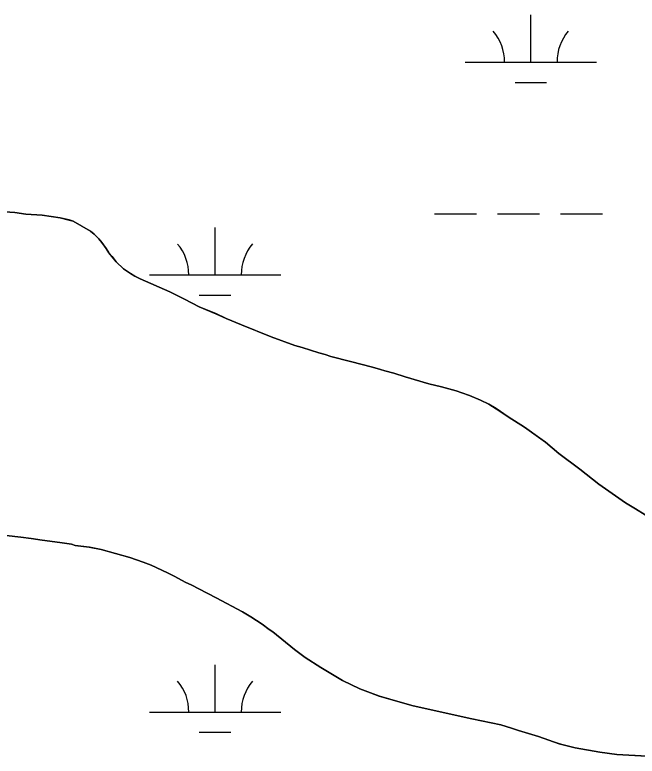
# Model space of a CAD drawing. Extents: x 3263578 to 3301413, y 764927 to 798602.
# Drawn here: x 3291369 to 3291843, y 788919 to 789483 of the extents above; entities that cross this region are included whole.
import ezdxf

# ---------------------------------------------------------------- set-up
doc = ezdxf.new("R2010")
doc.units = 0
for name, color, linetype in [('V-SITE-VEGE', 7, 'Continuous'), ('V-TOPO-SHOR', 7, 'Continuous'), ('V-WETL-SWMP', 7, 'Continuous')]:
    doc.layers.add(name, color=color, linetype=linetype)

msp = doc.modelspace()

# ---------------------------------------------------------------- linework, layer by layer
at = {"layer": 'V-SITE-VEGE'}
for p, q in [((3291357.42, 789333.58), (3291368.7, 789332.79)), ((3291368.7, 789332.79), (3291377.21, 789331.6)), ((3291377.21, 789331.6), (3291389.48, 789330.61)), ((3291389.48, 789330.61), (3291403.14, 789328.63)), ((3291403.14, 789328.63), (3291410.07, 789327.04)), ((3291410.07, 789327.04), (3291413.23, 789326.05)), ((3291413.23, 789326.05), (3291426.29, 789318.53)), ((3291426.29, 789318.53), (3291429.06, 789316.15)), ((3291429.06, 789316.15), (3291432.62, 789312.79)), ((3291432.62, 789312.79), (3291435, 789309.82)), ((3291435, 789309.82), (3291438.16, 789305.46)), ((3291438.16, 789305.46), (3291440.34, 789302.1)), ((3291440.34, 789302.1), (3291442.71, 789299.33)), ((3291442.71, 789299.33), (3291445.88, 789295.17)), ((3291445.88, 789295.17), (3291451.42, 789289.83)), ((3291451.42, 789289.83), (3291456.76, 789286.26)), ((3291456.76, 789286.26), (3291460.13, 789284.28)), ((3291460.13, 789284.28), (3291464.08, 789282.3)), ((3291464.08, 789282.3), (3291486.64, 789272.4)), ((3291486.64, 789272.4), (3291497.92, 789266.86)), ((3291497.92, 789266.86), (3291509.2, 789260.92)), ((3291509.2, 789260.92), (3291521.67, 789255.77)), ((3291521.67, 789255.77), (3291529.59, 789252.21)), ((3291529.59, 789252.21), (3291541.26, 789247.26)), ((3291541.26, 789247.26), (3291564.02, 789238.15)), ((3291564.02, 789238.15), (3291582.03, 789231.61)), ((3291582.03, 789231.61), (3291587.57, 789230.03)), ((3291587.57, 789230.03), (3291600.23, 789225.87)), ((3291600.23, 789225.87), (3291604.98, 789224.68)), ((3291604.98, 789224.68), (3291609.34, 789223.29)), ((3291609.34, 789223.29), (3291624.38, 789219.33)), ((3291624.38, 789219.33), (3291641.2, 789215.17)), ((3291641.2, 789215.17), (3291647.14, 789213.39)), ((3291647.14, 789213.39), (3291650.5, 789212.2)), ((3291650.5, 789212.2), (3291657.43, 789210.42)), ((3291657.43, 789210.42), (3291665.94, 789207.64)), ((3291665.94, 789207.64), (3291683.94, 789202.49)), ((3291683.94, 789202.49), (3291693.64, 789200.12)), ((3291693.64, 789200.12), (3291704.72, 789196.95)), ((3291704.72, 789196.95), (3291709.07, 789195.56)), ((3291709.07, 789195.56), (3291715.01, 789193.38)), ((3291715.01, 789193.38), (3291723.32, 789190.02)), ((3291723.32, 789190.02), (3291729.66, 789186.85)), ((3291729.66, 789186.85), (3291735.2, 789183.48)), ((3291735.2, 789183.48), (3291744.3, 789177.35)), ((3291744.3, 789177.35), (3291756.77, 789169.43)), ((3291756.77, 789169.43), (3291772.8, 789157.94)), ((3291772.8, 789157.94), (3291783.08, 789149.43)), ((3291783.08, 789149.43), (3291798.91, 789137.56)), ((3291798.91, 789137.56), (3291813.36, 789126.07)), ((3291813.36, 789126.07), (3291833.74, 789111.82)), ((3291833.74, 789111.82), (3291837.5, 789109.44)), ((3291837.5, 789109.44), (3291841.46, 789107.27)), ((3291841.46, 789107.27), (3291862.83, 789093.8)), ((3291373.4, 789085.8), (3291353.01, 789087.98)), ((3291381.11, 789084.8), (3291373.4, 789085.8)), ((3291389.43, 789083.42), (3291381.11, 789084.8)), ((3291402.88, 789081.64), (3291389.43, 789083.42)), ((3291411.79, 789080.25), (3291402.88, 789081.64)), ((3291414.76, 789079.26), (3291411.79, 789080.25)), ((3291425.45, 789078.07), (3291414.76, 789079.26)), ((3291434.55, 789076.28), (3291425.45, 789078.07)), ((3291456.32, 789070.34), (3291434.55, 789076.28)), ((3291466.41, 789066.78), (3291456.32, 789070.34)), ((3291472.54, 789064.4), (3291466.41, 789066.78)), ((3291485.01, 789058.66), (3291472.54, 789064.4)), ((3291490.55, 789055.89), (3291485.01, 789058.66)), ((3291498.47, 789051.53), (3291490.55, 789055.89)), ((3291503.61, 789049.16), (3291498.47, 789051.53)), ((3291508.76, 789046.38), (3291503.61, 789049.16)), ((3291522.02, 789039.65), (3291508.76, 789046.38)), ((3291542.2, 789028.76), (3291522.02, 789039.65)), ((3291548.33, 789025.2), (3291542.2, 789028.76)), ((3291557.04, 789019.46), (3291548.33, 789025.2)), ((3291562.38, 789015.5), (3291557.04, 789019.46)), ((3291565.16, 789013.72), (3291562.38, 789015.5)), ((3291581.78, 789000.26), (3291565.16, 789013.72)), ((3291589.89, 788994.12), (3291581.78, 789000.26)), ((3291601.76, 788986.4), (3291589.89, 788994.12)), ((3291618.19, 788976.69), (3291601.76, 788986.4)), ((3291631.45, 788970.36), (3291618.19, 788976.69)), ((3291639.56, 788967.19), (3291631.45, 788970.36)), ((3291646.29, 788964.81), (3291639.56, 788967.19)), ((3291663.9, 788959.66), (3291646.29, 788964.81)), ((3291672.01, 788957.48), (3291663.9, 788959.66)), ((3291716.74, 788947.38), (3291672.01, 788957.48)), ((3291738.9, 788942.83), (3291716.74, 788947.38)), ((3291747.02, 788940.45), (3291738.9, 788942.83)), ((3291752.16, 788938.67), (3291747.02, 788940.45)), ((3291767.6, 788933.91), (3291752.16, 788938.67)), ((3291783.23, 788928.56), (3291767.6, 788933.91)), ((3291795.5, 788925.39), (3291783.23, 788928.56)), ((3291814.11, 788922.03), (3291795.5, 788925.39)), ((3291827.16, 788920.24), (3291814.11, 788922.03)), ((3291850.12, 788919.05), (3291827.16, 788920.24))]:
    msp.add_line(p, q, dxfattribs=at)
at = {"layer": 'V-TOPO-SHOR'}
for points in [[(3291841.46, 789107.27), (3291837.5, 789109.44), (3291833.74, 789111.82), (3291813.36, 789126.07), (3291798.91, 789137.56), (3291783.08, 789149.43), (3291772.8, 789157.94), (3291768.44, 789161.11), (3291756.77, 789169.43), (3291744.3, 789177.35), (3291735.2, 789183.48), (3291729.66, 789186.85), (3291723.32, 789190.02), (3291715.01, 789193.38), (3291709.08, 789195.56), (3291704.72, 789196.95), (3291693.64, 789200.12), (3291683.94, 789202.49), (3291665.94, 789207.64), (3291657.43, 789210.42), (3291650.5, 789212.2), (3291647.14, 789213.39), (3291641.2, 789215.17), (3291624.38, 789219.33), (3291609.34, 789223.29), (3291604.98, 789224.68), (3291600.23, 789225.87), (3291587.57, 789230.03), (3291582.03, 789231.61), (3291564.02, 789238.15), (3291541.26, 789247.26), (3291529.59, 789252.21), (3291521.67, 789255.77), (3291509.2, 789260.92), (3291497.92, 789266.86), (3291486.64, 789272.4), (3291464.08, 789282.3), (3291460.13, 789284.28), (3291456.76, 789286.26), (3291451.42, 789289.83), (3291445.88, 789295.17), (3291442.71, 789299.33), (3291440.34, 789302.1), (3291438.16, 789305.46), (3291435, 789309.82), (3291432.62, 789312.79), (3291429.06, 789316.16), (3291426.29, 789318.53), (3291413.23, 789326.05), (3291410.06, 789327.04), (3291403.14, 789328.63), (3291389.48, 789330.61), (3291377.21, 789331.6), (3291368.7, 789332.79), (3291357.42, 789333.58)], [(3291862.83, 789093.8), (3291841.46, 789107.27)], [(3291353.01, 789087.98), (3291373.4, 789085.8), (3291381.11, 789084.81), (3291389.43, 789083.42), (3291402.88, 789081.64), (3291411.79, 789080.25), (3291414.76, 789079.26), (3291425.45, 789078.07), (3291434.55, 789076.28), (3291456.32, 789070.34), (3291466.41, 789066.78), (3291472.54, 789064.4), (3291485.01, 789058.66), (3291490.55, 789055.89), (3291498.47, 789051.53), (3291503.61, 789049.16), (3291508.76, 789046.38), (3291522.02, 789039.65), (3291542.2, 789028.76), (3291548.33, 789025.2), (3291557.04, 789019.46), (3291562.38, 789015.5), (3291565.16, 789013.72), (3291581.78, 789000.26), (3291589.89, 788994.12), (3291601.76, 788986.4), (3291618.19, 788976.69), (3291631.45, 788970.36), (3291639.56, 788967.19), (3291646.29, 788964.81), (3291663.9, 788959.66), (3291672.01, 788957.48), (3291716.74, 788947.38)], [(3291716.74, 788947.38), (3291738.9, 788942.83), (3291747.02, 788940.45), (3291752.16, 788938.67), (3291767.6, 788933.91), (3291783.23, 788928.56), (3291795.5, 788925.39), (3291814.11, 788922.03), (3291827.17, 788920.24), (3291850.12, 788919.05)]]:
    msp.add_lwpolyline(points, dxfattribs=at)
at = {"layer": 'V-WETL-SWMP'}
for p, q in [((3291761.61, 789447.17), (3291761.61, 789483.17)), ((3291711.62, 789447.17), (3291811.61, 789447.18)), ((3291749.62, 789431.74), (3291773.62, 789431.74)), ((3291377.2, 789331.61), (3291368.69, 789332.8)), ((3291389.47, 789330.61), (3291377.2, 789331.61)), ((3291403.12, 789328.63), (3291389.47, 789330.61)), ((3291410.05, 789327.05), (3291403.12, 789328.63)), ((3291688.22, 789331.74), (3291720.22, 789331.74)), ((3291736.22, 789331.74), (3291768.21, 789331.74)), ((3291784.21, 789331.74), (3291816.21, 789331.75)), ((3291413.22, 789326.06), (3291410.05, 789327.05)), ((3291426.28, 789318.53), (3291413.22, 789326.06)), ((3291429.05, 789316.16), (3291426.28, 789318.53)), ((3291521.16, 789285.29), (3291521.15, 789321.29)), ((3291432.61, 789312.79), (3291429.05, 789316.16)), ((3291434.98, 789309.82), (3291432.61, 789312.79)), ((3291438.15, 789305.47), (3291434.98, 789309.82)), ((3291440.32, 789302.1), (3291438.15, 789305.47)), ((3291442.7, 789299.33), (3291440.32, 789302.1)), ((3291445.86, 789295.18), (3291442.7, 789299.33)), ((3291451.4, 789289.83), (3291445.86, 789295.18)), ((3291456.75, 789286.27), (3291451.4, 789289.83)), ((3291460.11, 789284.29), (3291456.75, 789286.27)), ((3291464.07, 789282.31), (3291460.11, 789284.29)), ((3291471.16, 789285.29), (3291571.16, 789285.3)), ((3291486.63, 789272.41), (3291464.07, 789282.31)), ((3291497.91, 789266.86), (3291486.63, 789272.41)), ((3291509.19, 789260.92), (3291497.91, 789266.86)), ((3291509.16, 789269.86), (3291533.16, 789269.86)), ((3291521.65, 789255.78), (3291509.19, 789260.92)), ((3291529.57, 789252.21), (3291521.65, 789255.78)), ((3291541.25, 789247.26), (3291529.57, 789252.21)), ((3291564, 789238.15), (3291541.25, 789247.26)), ((3291582.01, 789231.62), (3291564, 789238.15)), ((3291587.55, 789230.03), (3291582.01, 789231.62)), ((3291600.22, 789225.87), (3291587.55, 789230.03)), ((3291604.97, 789224.68), (3291600.22, 789225.87)), ((3291609.32, 789223.3), (3291604.97, 789224.68)), ((3291624.36, 789219.34), (3291609.32, 789223.3)), ((3291641.18, 789215.18), (3291624.36, 789219.34)), ((3291647.12, 789213.39), (3291641.18, 789215.18)), ((3291650.48, 789212.21), (3291647.12, 789213.39)), ((3291657.41, 789210.42), (3291650.48, 789212.21)), ((3291665.92, 789207.65), (3291657.41, 789210.42)), ((3291683.93, 789202.5), (3291665.92, 789207.65)), ((3291693.62, 789200.12), (3291683.93, 789202.5)), ((3291704.71, 789196.95), (3291693.62, 789200.12)), ((3291709.06, 789195.57), (3291704.71, 789196.95)), ((3291715, 789193.39), (3291709.06, 789195.57)), ((3291723.31, 789190.02), (3291715, 789193.39)), ((3291729.64, 789186.86), (3291723.31, 789190.02)), ((3291735.18, 789183.49), (3291729.64, 789186.86)), ((3291744.28, 789177.35), (3291735.18, 789183.49)), ((3291756.75, 789169.43), (3291744.28, 789177.35)), ((3291768.42, 789161.12), (3291756.75, 789169.43)), ((3291772.78, 789157.95), (3291768.42, 789161.12)), ((3291783.07, 789149.44), (3291772.78, 789157.95)), ((3291798.9, 789137.56), (3291783.07, 789149.44)), ((3291813.34, 789126.08), (3291798.9, 789137.56)), ((3291833.72, 789111.82), (3291813.34, 789126.08)), ((3291837.48, 789109.45), (3291833.72, 789111.82)), ((3291841.44, 789107.27), (3291837.48, 789109.45)), ((3291862.81, 789093.81), (3291841.44, 789107.27)), ((3291353, 789087.98), (3291373.38, 789085.8)), ((3291373.38, 789085.8), (3291381.1, 789084.81)), ((3291381.1, 789084.81), (3291389.41, 789083.42)), ((3291389.41, 789083.42), (3291402.87, 789081.64)), ((3291402.87, 789081.64), (3291411.77, 789080.25)), ((3291411.77, 789080.25), (3291414.74, 789079.26)), ((3291414.74, 789079.26), (3291425.43, 789078.07)), ((3291425.43, 789078.07), (3291434.53, 789076.29)), ((3291434.53, 789076.29), (3291456.3, 789070.35)), ((3291456.3, 789070.35), (3291466.39, 789066.78)), ((3291466.39, 789066.78), (3291472.53, 789064.41)), ((3291472.53, 789064.41), (3291485, 789058.66)), ((3291485, 789058.66), (3291490.54, 789055.89)), ((3291490.54, 789055.89), (3291498.45, 789051.54)), ((3291498.45, 789051.54), (3291503.6, 789049.16)), ((3291503.6, 789049.16), (3291508.74, 789046.39)), ((3291508.74, 789046.39), (3291522, 789039.66)), ((3291522, 789039.66), (3291542.18, 789028.77)), ((3291542.18, 789028.77), (3291548.32, 789025.2)), ((3291548.32, 789025.2), (3291557.03, 789019.46)), ((3291557.03, 789019.46), (3291562.37, 789015.5)), ((3291562.37, 789015.5), (3291565.14, 789013.72)), ((3291565.14, 789013.72), (3291581.76, 789000.26)), ((3291581.76, 789000.26), (3291589.87, 788994.12)), ((3291589.87, 788994.12), (3291601.74, 788986.4)), ((3291521.18, 788952.62), (3291521.18, 788988.62)), ((3291601.74, 788986.4), (3291618.17, 788976.7)), ((3291618.17, 788976.7), (3291631.43, 788970.36)), ((3291631.43, 788970.36), (3291639.54, 788967.2)), ((3291639.54, 788967.2), (3291646.27, 788964.82)), ((3291646.27, 788964.82), (3291663.88, 788959.67)), ((3291663.88, 788959.67), (3291672, 788957.49)), ((3291672, 788957.49), (3291716.72, 788947.39)), ((3291471.18, 788952.62), (3291571.18, 788952.62)), ((3291716.72, 788947.39), (3291738.88, 788942.83)), ((3291738.88, 788942.83), (3291747, 788940.45)), ((3291747, 788940.45), (3291752.14, 788938.67)), ((3291752.14, 788938.67), (3291767.58, 788933.92)), ((3291509.18, 788937.19), (3291533.18, 788937.19)), ((3291767.58, 788933.92), (3291783.21, 788928.57)), ((3291783.21, 788928.57), (3291795.48, 788925.4)), ((3291795.48, 788925.4), (3291814.09, 788922.03)), ((3291814.09, 788922.03), (3291827.15, 788920.25)), ((3291827.15, 788920.25), (3291850.1, 788919.06))]:
    msp.add_line(p, q, dxfattribs=at)
for centre, start, end in [((3291706.37, 789447.64), 359.2323, 40.776), ((3291816.86, 789447.65), 139.2323, 180.776), ((3291465.91, 789285.76), 359.2323, 40.776), ((3291576.4, 789285.77), 139.2323, 180.776), ((3291465.94, 788953.09), 359.2323, 40.776), ((3291576.42, 788953.1), 139.2323, 180.776)]:
    msp.add_arc(centre, 35.25, start, end, dxfattribs=at)

doc.saveas('drawing.dxf')
